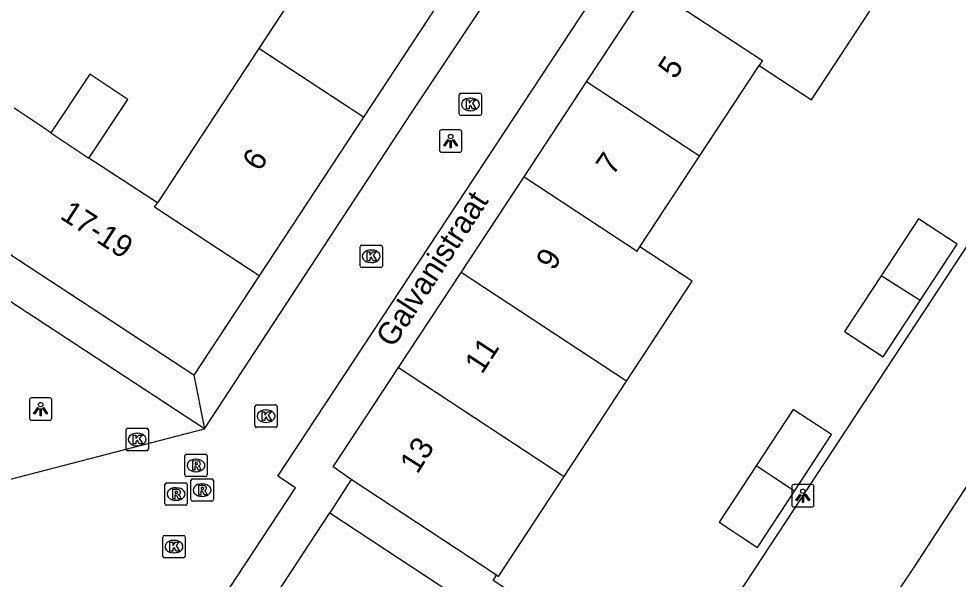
# Model space of a CAD drawing. Extents: x 159280 to 160375, y 384531 to 385872.
# Drawn here: x 160165.18 to 160207.17, y 384838.65 to 384863.7 of the extents above; entities that cross this region are included whole.
import ezdxf

# ---------------------------------------------------------------- set-up
doc = ezdxf.new("R2010")
doc.units = 0
for name, color, linetype in [('IMGEO_Hek', 7, 'Continuous'), ('IMGEO_Kolk', 7, 'Continuous'), ('IMGEO_Lichtpunt', 7, 'Continuous'), ('IMGEO_Openbare_ruimte_label', 7, 'Continuous'), ('IMGEO_Pand', 7, 'Continuous'), ('IMGEO_Pand_nummerreeks', 7, 'Continuous'), ('IMGEO_Rijbaan_lokaal_open', 7, 'Continuous'), ('IMGEO_Rioolput', 7, 'Continuous'), ('IMGEO_Voetpad_open', 7, 'Continuous')]:
    doc.layers.add(name, color=color, linetype=linetype)

msp = doc.modelspace()

# ---------------------------------------------------------------- linework, layer by layer
at = {"layer": 'IMGEO_Hek'}
msp.add_lwpolyline([(160180.04, 384843.11), (160179.083, 384841.609)], dxfattribs=at)
at = {"layer": 'IMGEO_Kolk'}
for p, q in [((160184.867, 384859.445), (160184.867, 384860.297)), ((160184.942, 384860.371), (160185.794, 384860.371)), ((160185.868, 384860.297), (160185.868, 384859.445)), ((160185.355, 384860.151), (160185.38, 384860.151)), ((160185.794, 384859.371), (160184.942, 384859.371)), ((160185.378, 384859.591), (160185.353, 384859.591)), ((160180.433, 384852.655), (160180.433, 384853.507)), ((160180.508, 384853.581), (160181.36, 384853.581)), ((160181.434, 384853.507), (160181.434, 384852.655)), ((160180.921, 384853.361), (160180.946, 384853.361)), ((160180.944, 384852.801), (160180.919, 384852.801)), ((160181.36, 384852.581), (160180.508, 384852.581)), ((160175.734, 384845.51), (160175.734, 384846.362)), ((160175.809, 384846.436), (160176.661, 384846.436)), ((160176.735, 384846.362), (160176.735, 384845.51)), ((160176.222, 384846.216), (160176.247, 384846.216)), ((160176.245, 384845.656), (160176.22, 384845.656)), ((160169.973, 384844.466), (160169.973, 384845.318)), ((160170.048, 384845.392), (160170.9, 384845.392)), ((160170.461, 384845.172), (160170.486, 384845.172)), ((160170.974, 384845.318), (160170.974, 384844.466)), ((160176.661, 384845.436), (160175.809, 384845.436)), ((160170.9, 384844.392), (160170.048, 384844.392)), ((160170.484, 384844.612), (160170.459, 384844.612)), ((160171.618, 384839.678), (160171.618, 384840.53)), ((160171.693, 384840.604), (160172.545, 384840.604)), ((160172.619, 384840.53), (160172.619, 384839.678)), ((160172.106, 384840.384), (160172.131, 384840.384)), ((160172.129, 384839.824), (160172.104, 384839.824)), ((160172.545, 384839.604), (160171.693, 384839.604))]:
    msp.add_line(p, q, dxfattribs=at)
for points in [[(160184.867, 384859.445), (160184.867, 384860.297)], [(160184.942, 384860.371), (160185.794, 384860.371)], [(160185.868, 384860.297), (160185.868, 384859.445)], [(160185.188, 384860.071), (160185.311, 384860.071), (160185.311, 384859.92), (160185.441, 384860.071), (160185.605, 384860.071), (160185.459, 384859.92), (160185.612, 384859.671), (160185.46, 384859.671), (160185.375, 384859.835), (160185.311, 384859.768), (160185.311, 384859.671), (160185.188, 384859.671), (160185.188, 384860.071)], [(160185.794, 384859.371), (160184.942, 384859.371)], [(160180.433, 384852.655), (160180.433, 384853.507)], [(160180.508, 384853.581), (160181.36, 384853.581)], [(160181.434, 384853.507), (160181.434, 384852.655)], [(160180.754, 384853.281), (160180.877, 384853.281), (160180.877, 384853.13), (160181.007, 384853.281), (160181.171, 384853.281), (160181.025, 384853.13), (160181.178, 384852.881), (160181.026, 384852.881), (160180.941, 384853.045), (160180.877, 384852.978), (160180.877, 384852.881), (160180.754, 384852.881), (160180.754, 384853.281)], [(160181.36, 384852.581), (160180.508, 384852.581)], [(160175.734, 384845.51), (160175.734, 384846.362)], [(160175.809, 384846.436), (160176.661, 384846.436)], [(160176.735, 384846.362), (160176.735, 384845.51)], [(160176.055, 384846.136), (160176.178, 384846.136), (160176.178, 384845.985), (160176.308, 384846.136), (160176.472, 384846.136), (160176.326, 384845.985), (160176.479, 384845.736), (160176.327, 384845.736), (160176.242, 384845.9), (160176.178, 384845.833), (160176.178, 384845.736), (160176.055, 384845.736), (160176.055, 384846.136)], [(160169.973, 384844.466), (160169.973, 384845.318)], [(160170.048, 384845.392), (160170.9, 384845.392)], [(160170.294, 384845.092), (160170.417, 384845.092), (160170.417, 384844.941), (160170.547, 384845.092), (160170.711, 384845.092), (160170.565, 384844.941), (160170.718, 384844.692), (160170.566, 384844.692), (160170.481, 384844.856), (160170.417, 384844.789), (160170.417, 384844.692), (160170.294, 384844.692), (160170.294, 384845.092)], [(160170.974, 384845.318), (160170.974, 384844.466)], [(160176.661, 384845.436), (160175.809, 384845.436)], [(160170.9, 384844.392), (160170.048, 384844.392)], [(160171.618, 384839.678), (160171.618, 384840.53)], [(160171.693, 384840.604), (160172.545, 384840.604)], [(160172.619, 384840.53), (160172.619, 384839.678)], [(160171.939, 384840.304), (160172.062, 384840.304), (160172.062, 384840.153), (160172.192, 384840.304), (160172.356, 384840.304), (160172.21, 384840.153), (160172.363, 384839.904), (160172.211, 384839.904), (160172.126, 384840.068), (160172.062, 384840.001), (160172.062, 384839.904), (160171.939, 384839.904), (160171.939, 384840.304)], [(160172.545, 384839.604), (160171.693, 384839.604)]]:
    msp.add_lwpolyline(points, dxfattribs=at)
for centre, start, end in [((160184.944, 384860.295), 91.552, 178.448), ((160184.944, 384860.295), 91.552, 178.448), ((160185.792, 384860.295), 1.552, 88.448), ((160185.792, 384860.295), 1.552, 88.448), ((160184.944, 384859.447), 181.552, 268.448), ((160184.944, 384859.447), 181.552, 268.448), ((160185.792, 384859.447), 271.552, 358.448), ((160185.792, 384859.447), 271.552, 358.448), ((160180.51, 384853.505), 91.552, 178.448), ((160180.51, 384853.505), 91.552, 178.448), ((160181.358, 384853.505), 1.552, 88.448), ((160181.358, 384853.505), 1.552, 88.448), ((160180.51, 384852.657), 181.552, 268.448), ((160180.51, 384852.657), 181.552, 268.448), ((160181.358, 384852.657), 271.552, 358.448), ((160181.358, 384852.657), 271.552, 358.448), ((160175.811, 384846.36), 91.552, 178.448), ((160175.811, 384846.36), 91.552, 178.448), ((160176.659, 384846.36), 1.552, 88.448), ((160176.659, 384846.36), 1.552, 88.448), ((160175.811, 384845.512), 181.552, 268.448), ((160175.811, 384845.512), 181.552, 268.448), ((160176.659, 384845.512), 271.552, 358.448), ((160176.659, 384845.512), 271.552, 358.448), ((160170.05, 384845.316), 91.552, 178.448), ((160170.05, 384845.316), 91.552, 178.448), ((160170.898, 384845.316), 1.552, 88.448), ((160170.898, 384845.316), 1.552, 88.448), ((160170.05, 384844.468), 181.552, 268.448), ((160170.05, 384844.468), 181.552, 268.448), ((160170.898, 384844.468), 271.552, 358.448), ((160170.898, 384844.468), 271.552, 358.448), ((160171.695, 384840.528), 91.552, 178.448), ((160171.695, 384840.528), 91.552, 178.448), ((160172.543, 384840.528), 1.552, 88.448), ((160172.543, 384840.528), 1.552, 88.448), ((160171.695, 384839.68), 181.552, 268.448), ((160171.695, 384839.68), 181.552, 268.448), ((160172.543, 384839.68), 271.552, 358.448), ((160172.543, 384839.68), 271.552, 358.448)]:
    msp.add_arc(centre, 0.0765, start, end, dxfattribs=at)
for centre, major_axis, ratio, start_param, end_param in [((160185.354, 384859.871), (-0.387, 0.002), 0.722429, 4.712389, 7.853982), ((160185.379, 384859.871), (-0.39, 0.002), 0.717154, 1.570796, 4.712389), ((160180.92, 384853.081), (-0.387, 0.002), 0.722429, 4.712389, 7.853982), ((160180.945, 384853.081), (-0.39, 0.002), 0.717154, 1.570796, 4.712389), ((160176.221, 384845.936), (-0.387, 0.002), 0.722429, 4.712389, 7.853982), ((160176.246, 384845.936), (-0.39, 0.002), 0.717154, 1.570796, 4.712389), ((160170.46, 384844.892), (-0.387, 0.002), 0.722429, 4.712389, 7.853982), ((160170.485, 384844.892), (-0.39, 0.002), 0.717154, 1.570796, 4.712389), ((160172.105, 384840.104), (-0.387, 0.002), 0.722429, 4.712389, 7.853982), ((160172.13, 384840.104), (-0.39, 0.002), 0.717154, 1.570796, 4.712389)]:
    msp.add_ellipse(centre, major_axis=major_axis, ratio=ratio, start_param=start_param, end_param=end_param, dxfattribs=at)
at = {"layer": 'IMGEO_Lichtpunt'}
for p, q in [((160183.987, 384858.636), (160183.987, 384857.829)), ((160183.987, 384858.636), (160183.987, 384857.829)), ((160184.889, 384858.731), (160184.081, 384858.731)), ((160184.889, 384858.731), (160184.081, 384858.731)), ((160184.983, 384857.829), (160184.983, 384858.636)), ((160184.983, 384857.829), (160184.983, 384858.636)), ((160184.081, 384857.735), (160184.889, 384857.735)), ((160184.081, 384857.735), (160184.889, 384857.735)), ((160165.658, 384846.654), (160165.658, 384845.847)), ((160165.658, 384846.654), (160165.658, 384845.847)), ((160166.56, 384846.749), (160165.752, 384846.749)), ((160166.56, 384846.749), (160165.752, 384846.749)), ((160166.654, 384845.847), (160166.654, 384846.654)), ((160166.654, 384845.847), (160166.654, 384846.654)), ((160165.752, 384845.753), (160166.56, 384845.753)), ((160165.752, 384845.753), (160166.56, 384845.753)), ((160199.731, 384842.782), (160199.731, 384841.975)), ((160199.731, 384842.782), (160199.731, 384841.975)), ((160200.633, 384842.877), (160199.825, 384842.877)), ((160200.633, 384842.877), (160199.825, 384842.877)), ((160200.727, 384841.975), (160200.727, 384842.782)), ((160200.727, 384841.975), (160200.727, 384842.782)), ((160199.825, 384841.881), (160200.633, 384841.881)), ((160199.825, 384841.881), (160200.633, 384841.881))]:
    msp.add_line(p, q, dxfattribs=at)
for points in [[(160184.361, 384858.3), (160184.4, 384858.272), (160184.212, 384858.01), (160184.174, 384858.037), (160184.361, 384858.3)], [(160184.463, 384858.252), (160184.51, 384858.252), (160184.51, 384857.93), (160184.463, 384857.93), (160184.463, 384858.252)], [(160184.573, 384858.272), (160184.611, 384858.299), (160184.798, 384858.037), (160184.759, 384858.009), (160184.573, 384858.272)], [(160166.032, 384846.318), (160166.071, 384846.29), (160165.883, 384846.028), (160165.845, 384846.055), (160166.032, 384846.318)], [(160166.134, 384846.27), (160166.181, 384846.27), (160166.181, 384845.948), (160166.134, 384845.948), (160166.134, 384846.27)], [(160166.244, 384846.29), (160166.282, 384846.317), (160166.469, 384846.055), (160166.43, 384846.027), (160166.244, 384846.29)], [(160200.105, 384842.446), (160200.144, 384842.418), (160199.956, 384842.156), (160199.918, 384842.183), (160200.105, 384842.446)], [(160200.207, 384842.398), (160200.254, 384842.398), (160200.254, 384842.076), (160200.207, 384842.076), (160200.207, 384842.398)], [(160200.317, 384842.418), (160200.355, 384842.445), (160200.542, 384842.183), (160200.503, 384842.155), (160200.317, 384842.418)]]:
    msp.add_lwpolyline(points, dxfattribs=at)
for centre in [(160184.486, 384858.434), (160166.157, 384846.452), (160200.23, 384842.58)]:
    msp.add_circle(centre, 0.0994, dxfattribs=at)
for centre, start, end in [((160184.081, 384858.636), 90, 180), ((160184.081, 384858.636), 90, 180), ((160184.889, 384858.636), 0, 90), ((160184.889, 384858.636), 0, 90), ((160184.081, 384857.829), 180, 270), ((160184.081, 384857.829), 180, 270), ((160184.889, 384857.829), 270, 0), ((160184.889, 384857.829), 270, 360), ((160165.752, 384846.654), 90, 180), ((160165.752, 384846.654), 90, 180), ((160166.56, 384846.654), 0, 90), ((160166.56, 384846.654), 0, 90), ((160165.752, 384845.847), 180, 270), ((160165.752, 384845.847), 180, 270), ((160166.56, 384845.847), 270, 0), ((160166.56, 384845.847), 270, 360), ((160199.825, 384842.782), 90, 180), ((160199.825, 384842.782), 90, 180), ((160200.633, 384842.782), 0, 90), ((160200.633, 384842.782), 0, 90), ((160199.825, 384841.975), 180, 270), ((160199.825, 384841.975), 180, 270), ((160200.633, 384841.975), 270, 0), ((160200.633, 384841.975), 270, 360)]:
    msp.add_arc(centre, 0.0946, start, end, dxfattribs=at)
at = {"layer": 'IMGEO_Pand'}
for points in [[(160180.575, 384869.478), (160175.91, 384862.376)], [(160185.251, 384866.407), (160180.585, 384859.306)], [(160190.56, 384860.88), (160193.371, 384865.154)], [(160193.371, 384865.154), (160198.42, 384861.837), (160198.275, 384861.616)], [(160198.275, 384861.616), (160200.61, 384860.083), (160203.547, 384864.555)], [(160175.91, 384862.376), (160171.374, 384855.471)], [(160180.585, 384859.306), (160175.91, 384862.376)], [(160195.612, 384857.562), (160198.275, 384861.616)], [(160168.307, 384857.471), (160170.053, 384860.094), (160168.355, 384861.225), (160166.609, 384858.602)], [(160187.764, 384856.631), (160190.56, 384860.88)], [(160195.612, 384857.562), (160190.56, 384860.88)], [(160166.609, 384858.602), (160166.267, 384858.832), (160164.971, 384859.706)], [(160180.585, 384859.306), (160175.919, 384852.205)], [(160166.609, 384858.602), (160168.307, 384857.471)], [(160171.374, 384855.471), (160168.307, 384857.471)], [(160192.949, 384853.507), (160195.612, 384857.562)], [(160184.952, 384852.357), (160187.764, 384856.631)], [(160187.764, 384856.631), (160192.82, 384853.31), (160192.949, 384853.507)], [(160175.919, 384852.205), (160171.245, 384855.275), (160171.374, 384855.471)], [(160172.999, 384847.761), (160161.907, 384855.037)], [(160205.472, 384851.104), (160207.127, 384853.624), (160205.404, 384854.755), (160203.736, 384852.215)], [(160192.349, 384847.499), (160195.283, 384851.974), (160192.949, 384853.507)], [(160182.157, 384848.108), (160184.952, 384852.357)], [(160192.349, 384847.499), (160184.952, 384852.357)], [(160203.736, 384852.215), (160202.094, 384849.715), (160203.817, 384848.584), (160205.472, 384851.104)], [(160205.472, 384851.104), (160203.736, 384852.215)], [(160175.919, 384852.205), (160172.999, 384847.761)], [(160180.04, 384843.11), (160179.233, 384843.664), (160182.157, 384848.108)], [(160182.157, 384848.108), (160189.559, 384843.245)], [(160189.559, 384843.245), (160192.349, 384847.499)], [(160199.86, 384842.589), (160201.513, 384845.109), (160199.794, 384846.237), (160198.141, 384843.717)], [(160198.141, 384843.717), (160196.488, 384841.197), (160198.207, 384840.069), (160199.86, 384842.589)], [(160199.86, 384842.589), (160198.141, 384843.717)], [(160186.538, 384838.834), (160180.04, 384843.11)], [(160186.538, 384838.834), (160186.628, 384838.775), (160189.559, 384843.245)], [(160176.128, 384837.118), (160179.083, 384841.609)], [(160179.083, 384841.609), (160186.414, 384836.785)]]:
    msp.add_lwpolyline(points, dxfattribs=at)
at = {"layer": 'IMGEO_Rijbaan_lokaal_open'}
for points in [[(160173.478, 384845.373), (160144.46, 384864.387), (160131.638, 384872.788), (160152.283, 384904.295)], [(160173.478, 384845.373), (160182.733, 384859.497), (160194.231, 384876.758)], [(160153.247, 384805.808), (160177.556, 384842.731), (160176.767, 384843.251), (160197.427, 384874.631)], [(160206.484, 384869.028), (160214.84, 384863.645), (160213.895, 384863.18), (160194.3, 384833.366), (160186.381, 384838.583), (160186.538, 384838.834)], [(160200.674, 384831.688), (160200.325, 384831.923), (160205.189, 384839.155), (160217.812, 384858.543), (160218.197, 384858.292)], [(160164.806, 384843.113), (160173.478, 384845.373)], [(160180.04, 384843.11), (160179.083, 384841.609)]]:
    msp.add_lwpolyline(points, dxfattribs=at)
at = {"layer": 'IMGEO_Rioolput'}
for p, q in [((160172.602, 384843.306), (160172.602, 384844.158)), ((160172.677, 384844.232), (160173.529, 384844.232)), ((160173.09, 384844.012), (160173.115, 384844.012)), ((160173.603, 384844.158), (160173.603, 384843.306)), ((160173.113, 384843.452), (160173.088, 384843.452)), ((160173.529, 384843.232), (160172.677, 384843.232)), ((160172.876, 384842.205), (160172.876, 384843.057)), ((160172.951, 384843.131), (160173.803, 384843.131)), ((160173.877, 384843.057), (160173.877, 384842.205)), ((160171.71, 384842.028), (160171.71, 384842.88)), ((160171.785, 384842.954), (160172.637, 384842.954)), ((160172.198, 384842.734), (160172.223, 384842.734)), ((160172.711, 384842.88), (160172.711, 384842.028)), ((160173.364, 384842.911), (160173.389, 384842.911)), ((160172.221, 384842.174), (160172.196, 384842.174)), ((160173.387, 384842.351), (160173.362, 384842.351)), ((160172.637, 384841.954), (160171.785, 384841.954)), ((160173.803, 384842.131), (160172.951, 384842.131))]:
    msp.add_line(p, q, dxfattribs=at)
for points in [[(160172.602, 384843.306), (160172.602, 384844.158)], [(160172.677, 384844.232), (160173.529, 384844.232)], [(160173.191, 384843.93), (160172.939, 384843.932), (160172.939, 384843.532)], [(160173.117, 384843.851), (160173.063, 384843.851), (160173.063, 384843.77)], [(160173.603, 384844.158), (160173.603, 384843.306)], [(160172.939, 384843.532), (160173.063, 384843.532), (160173.063, 384843.694), (160173.074, 384843.694)], [(160173.063, 384843.77), (160173.115, 384843.77)], [(160173.121, 384843.665), (160173.192, 384843.532), (160173.332, 384843.532), (160173.267, 384843.658)], [(160173.529, 384843.232), (160172.677, 384843.232)], [(160172.876, 384842.205), (160172.876, 384843.057)], [(160172.951, 384843.131), (160173.803, 384843.131)], [(160173.877, 384843.057), (160173.877, 384842.205)], [(160171.71, 384842.028), (160171.71, 384842.88)], [(160171.785, 384842.954), (160172.637, 384842.954)], [(160172.299, 384842.652), (160172.047, 384842.654), (160172.047, 384842.254)], [(160172.225, 384842.573), (160172.171, 384842.573), (160172.171, 384842.492)], [(160172.711, 384842.88), (160172.711, 384842.028)], [(160173.465, 384842.829), (160173.213, 384842.831), (160173.213, 384842.431)], [(160173.213, 384842.431), (160173.337, 384842.431), (160173.337, 384842.593), (160173.348, 384842.593)], [(160173.391, 384842.75), (160173.337, 384842.75), (160173.337, 384842.669)], [(160173.337, 384842.669), (160173.389, 384842.669)], [(160173.395, 384842.564), (160173.466, 384842.431), (160173.606, 384842.431), (160173.541, 384842.557)], [(160172.047, 384842.254), (160172.171, 384842.254), (160172.171, 384842.416), (160172.182, 384842.416)], [(160172.171, 384842.492), (160172.223, 384842.492)], [(160172.229, 384842.387), (160172.3, 384842.254), (160172.44, 384842.254), (160172.375, 384842.38)], [(160172.637, 384841.954), (160171.785, 384841.954)], [(160173.803, 384842.131), (160172.951, 384842.131)]]:
    msp.add_lwpolyline(points, dxfattribs=at)
for centre, radius, start, end in [((160172.679, 384844.156), 0.0765, 91.552, 178.448), ((160172.679, 384844.156), 0.0765, 91.552, 178.448), ((160173.123, 384843.755), 0.0964, 77.0061, 93.1865), ((160173.137, 384843.812), 0.0378, 276.6634, 79.6772), ((160173.19, 384843.82), 0.109, 350.3612, 89.416), ((160173.527, 384844.156), 0.0765, 1.552, 88.448), ((160173.527, 384844.156), 0.0765, 1.552, 88.448), ((160173.073, 384843.641), 0.0533, 26.0293, 88.6989), ((160173.099, 384843.959), 0.19, 274.7715, 282.9687), ((160173.188, 384843.82), 0.112, 277.5842, 350.9817), ((160173.172, 384843.605), 0.108, 29.5134, 73.7905), ((160172.679, 384843.308), 0.0765, 181.552, 268.448), ((160172.679, 384843.308), 0.0765, 181.552, 268.448), ((160172.953, 384843.055), 0.0765, 91.552, 178.448), ((160172.953, 384843.055), 0.0765, 91.552, 178.448), ((160173.527, 384843.308), 0.0765, 271.552, 358.448), ((160173.527, 384843.308), 0.0765, 271.552, 358.448), ((160173.801, 384843.055), 0.0765, 1.552, 88.448), ((160173.801, 384843.055), 0.0765, 1.552, 88.448), ((160171.787, 384842.878), 0.0765, 91.552, 178.448), ((160171.787, 384842.878), 0.0765, 91.552, 178.448), ((160172.231, 384842.477), 0.0964, 77.0061, 93.1865), ((160172.245, 384842.534), 0.0378, 276.6634, 79.6772), ((160172.298, 384842.542), 0.109, 350.3612, 89.416), ((160172.635, 384842.878), 0.0765, 1.552, 88.448), ((160172.635, 384842.878), 0.0765, 1.552, 88.448), ((160173.347, 384842.54), 0.0533, 26.0293, 88.6989), ((160173.373, 384842.858), 0.19, 274.7715, 282.9687), ((160173.397, 384842.654), 0.0964, 77.0061, 93.1865), ((160173.411, 384842.711), 0.0378, 276.6634, 79.6772), ((160173.464, 384842.719), 0.109, 350.3612, 89.416), ((160173.462, 384842.719), 0.112, 277.5842, 350.9817), ((160173.446, 384842.504), 0.108, 29.5134, 73.7905), ((160172.181, 384842.363), 0.0533, 26.0293, 88.6989), ((160172.207, 384842.681), 0.19, 274.7715, 282.9687), ((160172.296, 384842.542), 0.112, 277.5842, 350.9817), ((160172.28, 384842.327), 0.108, 29.5134, 73.7905), ((160172.953, 384842.207), 0.0765, 181.552, 268.448), ((160172.953, 384842.207), 0.0765, 181.552, 268.448), ((160173.801, 384842.207), 0.0765, 271.552, 358.448), ((160173.801, 384842.207), 0.0765, 271.552, 358.448), ((160171.787, 384842.03), 0.0765, 181.552, 268.448), ((160171.787, 384842.03), 0.0765, 181.552, 268.448), ((160172.635, 384842.03), 0.0765, 271.552, 358.448), ((160172.635, 384842.03), 0.0765, 271.552, 358.448)]:
    msp.add_arc(centre, radius, start, end, dxfattribs=at)
for centre, major_axis, ratio, start_param, end_param in [((160173.089, 384843.732), (-0.387, 0.002), 0.722429, 4.712389, 7.853982), ((160173.114, 384843.732), (-0.39, 0.002), 0.717154, 1.570796, 4.712389), ((160172.197, 384842.454), (-0.387, 0.002), 0.722429, 4.712389, 7.853982), ((160172.222, 384842.454), (-0.39, 0.002), 0.717154, 1.570796, 4.712389), ((160173.363, 384842.631), (-0.387, 0.002), 0.722429, 4.712389, 7.853982), ((160173.388, 384842.631), (-0.39, 0.002), 0.717154, 1.570796, 4.712389)]:
    msp.add_ellipse(centre, major_axis=major_axis, ratio=ratio, start_param=start_param, end_param=end_param, dxfattribs=at)
at = {"layer": 'IMGEO_Voetpad_open'}
msp.add_lwpolyline([(160172.999, 384847.761), (160173.478, 384845.373)], dxfattribs=at)

# ---------------------------------------------------------------- texts
at = {"layer": 'IMGEO_Openbare_ruimte_label'}
msp.add_text('Galvanistraat', height=1, rotation=57.041, dxfattribs=at).set_placement((160181.918, 384848.95))
at = {"layer": 'IMGEO_Pand_nummerreeks'}
for s, rotation, p in [('5', 56.04, (160194.516, 384860.956)), ('6', 57.3268, (160175.949, 384856.833)), ('7', 55.6272, (160191.74, 384856.648)), ('17-19', 327.0679, (160166.982, 384854.794)), ('9', 59.5674, (160189.101, 384852.404)), ('11', 56.7326, (160185.882, 384847.773)), ('13', 57.6464, (160182.994, 384843.312))]:
    msp.add_text(s, height=1, rotation=rotation, dxfattribs=at).set_placement(p)

doc.saveas('drawing.dxf')
